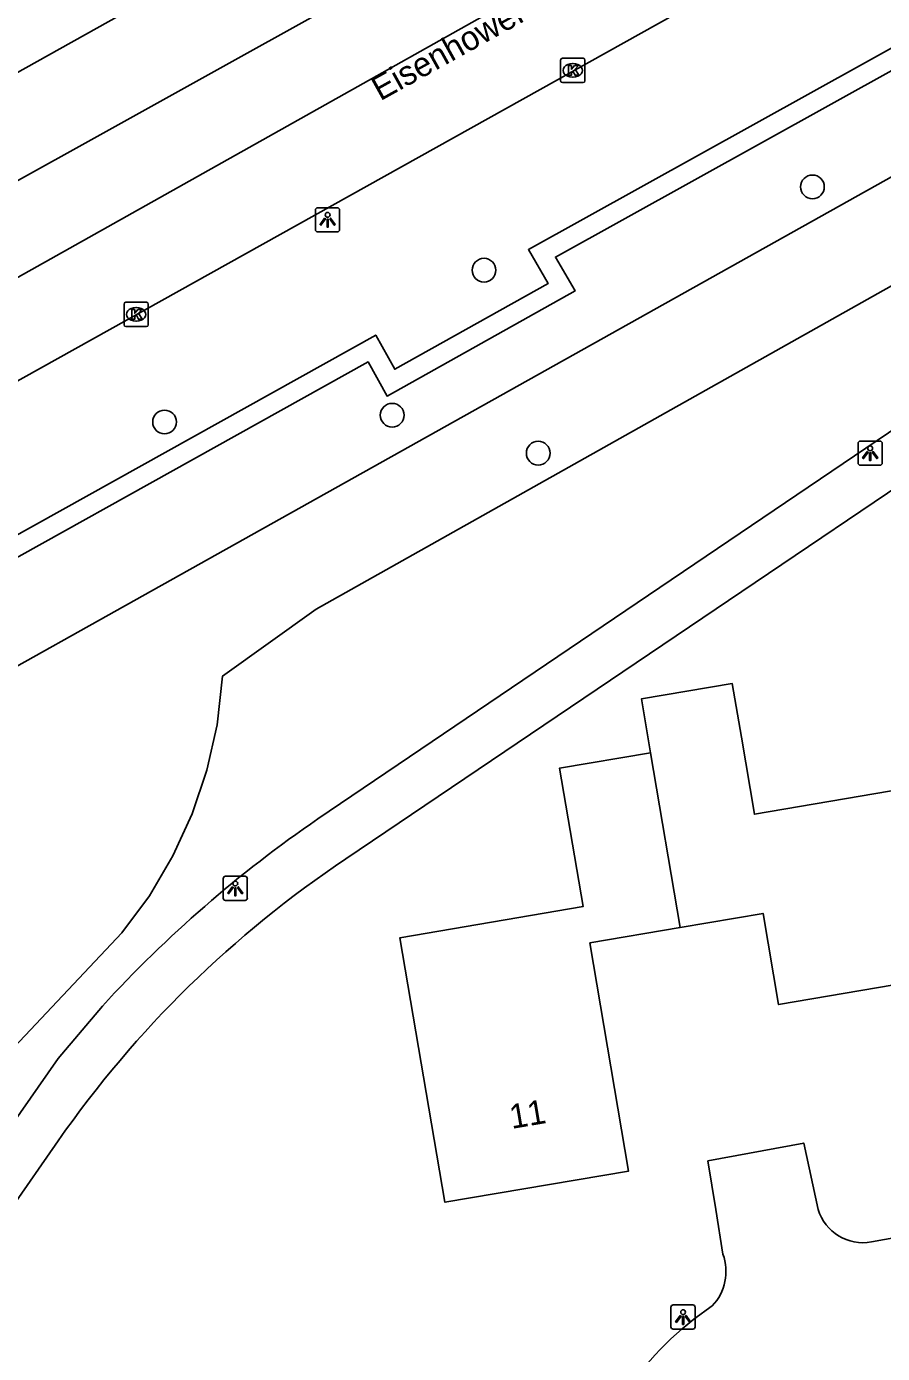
# Model space of a CAD drawing. Extents: x 162880 to 165536, y 384011 to 385179.
# Drawn here: x 163883.7 to 163919, y 384744.1 to 384798.8 of the extents above; entities that cross this region are included whole.
import ezdxf

# ---------------------------------------------------------------- set-up
doc = ezdxf.new("R2010")
doc.units = 0
for name, color, linetype in [('IMGEO_Berm_groen', 7, 'Continuous'), ('IMGEO_Boom', 7, 'Continuous'), ('IMGEO_Gemengd_bos', 7, 'Continuous'), ('IMGEO_Kolk', 7, 'Continuous'), ('IMGEO_Lichtpunt', 7, 'Continuous'), ('IMGEO_Loofbos', 7, 'Continuous'), ('IMGEO_Muur', 7, 'Continuous'), ('IMGEO_Openbare_ruimte_label', 7, 'Continuous'), ('IMGEO_Pand', 7, 'Continuous'), ('IMGEO_Pand_nummerreeks', 7, 'Continuous'), ('IMGEO_Rijbaan_lokaal_open', 7, 'Continuous'), ('IMGEO_Rijbaan_regionaal_gesloten', 7, 'Continuous'), ('IMGEO_Voetpad_open', 7, 'Continuous')]:
    doc.layers.add(name, color=color, linetype=linetype)

msp = doc.modelspace()

# ---------------------------------------------------------------- linework, layer by layer
at = {"layer": 'IMGEO_Berm_groen'}
msp.add_lwpolyline([(163756.981, 384726.11), (163795.353, 384750), (163807.432, 384757.521), (163823.359, 384769.464), (163825.98, 384771.103), (163849.059, 384785.532), (163897.729, 384811.186), (163900.261, 384806.348), (163829.142, 384766.627), (163814.856, 384755.99), (163757.654, 384724.212)], dxfattribs=at)
at = {"layer": 'IMGEO_Boom'}
for centre in [(163916.065, 384792.141), (163902.522, 384788.709), (163889.348, 384782.453), (163898.735, 384782.731), (163904.757, 384781.167)]:
    msp.add_circle(centre, 0.489, dxfattribs=at)
at = {"layer": 'IMGEO_Gemengd_bos'}
msp.add_lwpolyline([(163928.738, 384793.357), (163895.604, 384774.738), (163891.742, 384771.979), (163891.515, 384769.969), (163891.098, 384768.108), (163890.489, 384766.3), (163889.694, 384764.565), (163888.722, 384762.923), (163887.584, 384761.392), (163882.713, 384756.212)], dxfattribs=at)
at = {"layer": 'IMGEO_Kolk'}
for p, q in [((163905.682, 384796.516), (163905.682, 384797.368)), ((163905.757, 384797.442), (163906.609, 384797.442)), ((163906.17, 384797.222), (163906.195, 384797.222)), ((163906.683, 384797.368), (163906.683, 384796.516)), ((163906.193, 384796.662), (163906.168, 384796.662)), ((163906.609, 384796.442), (163905.757, 384796.442)), ((163887.678, 384786.46), (163887.678, 384787.312)), ((163887.753, 384787.386), (163888.605, 384787.386)), ((163888.679, 384787.312), (163888.679, 384786.46)), ((163888.166, 384787.166), (163888.191, 384787.166)), ((163888.605, 384786.386), (163887.753, 384786.386)), ((163888.189, 384786.606), (163888.164, 384786.606))]:
    msp.add_line(p, q, dxfattribs=at)
for points in [[(163905.682, 384796.516), (163905.682, 384797.368)], [(163905.757, 384797.442), (163906.609, 384797.442)], [(163906.003, 384797.142), (163906.126, 384797.142), (163906.126, 384796.991), (163906.256, 384797.142), (163906.42, 384797.142), (163906.274, 384796.991), (163906.427, 384796.742), (163906.275, 384796.742), (163906.19, 384796.906), (163906.126, 384796.839), (163906.126, 384796.742), (163906.003, 384796.742), (163906.003, 384797.142)], [(163906.683, 384797.368), (163906.683, 384796.516)], [(163906.609, 384796.442), (163905.757, 384796.442)], [(163887.678, 384786.46), (163887.678, 384787.312)], [(163887.753, 384787.386), (163888.605, 384787.386)], [(163888.679, 384787.312), (163888.679, 384786.46)], [(163887.999, 384787.086), (163888.122, 384787.086), (163888.122, 384786.935), (163888.252, 384787.086), (163888.416, 384787.086), (163888.27, 384786.935), (163888.423, 384786.686), (163888.271, 384786.686), (163888.186, 384786.85), (163888.122, 384786.783), (163888.122, 384786.686), (163887.999, 384786.686), (163887.999, 384787.086)], [(163888.605, 384786.386), (163887.753, 384786.386)]]:
    msp.add_lwpolyline(points, dxfattribs=at)
for centre, start, end in [((163905.759, 384797.366), 91.552, 178.448), ((163905.759, 384797.366), 91.552, 178.448), ((163906.607, 384797.366), 1.552, 88.448), ((163906.607, 384797.366), 1.552, 88.448), ((163905.759, 384796.518), 181.552, 268.448), ((163905.759, 384796.518), 181.552, 268.448), ((163906.607, 384796.518), 271.552, 358.448), ((163906.607, 384796.518), 271.552, 358.448), ((163887.755, 384787.31), 91.552, 178.448), ((163887.755, 384787.31), 91.552, 178.448), ((163888.603, 384787.31), 1.552, 88.448), ((163888.603, 384787.31), 1.552, 88.448), ((163887.755, 384786.462), 181.552, 268.448), ((163887.755, 384786.462), 181.552, 268.448), ((163888.603, 384786.462), 271.552, 358.448), ((163888.603, 384786.462), 271.552, 358.448)]:
    msp.add_arc(centre, 0.0765, start, end, dxfattribs=at)
for centre, major_axis, ratio, start_param, end_param in [((163906.169, 384796.942), (-0.387, 0.002), 0.722429, 4.712389, 7.853982), ((163906.194, 384796.942), (-0.39, 0.002), 0.717154, 1.570796, 4.712389), ((163888.165, 384786.886), (-0.387, 0.002), 0.722429, 4.712389, 7.853982), ((163888.19, 384786.886), (-0.39, 0.002), 0.717154, 1.570796, 4.712389)]:
    msp.add_ellipse(centre, major_axis=major_axis, ratio=ratio, start_param=start_param, end_param=end_param, dxfattribs=at)
at = {"layer": 'IMGEO_Lichtpunt'}
for p, q in [((163895.573, 384791.19), (163895.573, 384790.383)), ((163895.573, 384791.19), (163895.573, 384790.383)), ((163896.475, 384791.285), (163895.667, 384791.285)), ((163896.475, 384791.285), (163895.667, 384791.285)), ((163896.569, 384790.383), (163896.569, 384791.19)), ((163896.569, 384790.383), (163896.569, 384791.19)), ((163895.667, 384790.289), (163896.475, 384790.289)), ((163895.667, 384790.289), (163896.475, 384790.289)), ((163917.946, 384781.569), (163917.946, 384780.762)), ((163917.946, 384781.569), (163917.946, 384780.762)), ((163918.848, 384781.664), (163918.04, 384781.664)), ((163918.848, 384781.664), (163918.04, 384781.664)), ((163918.942, 384780.762), (163918.942, 384781.569)), ((163918.942, 384780.762), (163918.942, 384781.569)), ((163918.04, 384780.668), (163918.848, 384780.668)), ((163918.04, 384780.668), (163918.848, 384780.668)), ((163891.766, 384763.634), (163891.766, 384762.827)), ((163891.766, 384763.634), (163891.766, 384762.827)), ((163892.668, 384763.729), (163891.86, 384763.729)), ((163892.668, 384763.729), (163891.86, 384763.729)), ((163892.762, 384762.827), (163892.762, 384763.634)), ((163892.762, 384762.827), (163892.762, 384763.634)), ((163891.86, 384762.733), (163892.668, 384762.733)), ((163891.86, 384762.733), (163892.668, 384762.733)), ((163910.232, 384745.964), (163910.232, 384745.157)), ((163910.232, 384745.964), (163910.232, 384745.157)), ((163911.134, 384746.059), (163910.326, 384746.059)), ((163911.134, 384746.059), (163910.326, 384746.059)), ((163911.228, 384745.157), (163911.228, 384745.964)), ((163911.228, 384745.157), (163911.228, 384745.964)), ((163910.326, 384745.063), (163911.134, 384745.063)), ((163910.326, 384745.063), (163911.134, 384745.063))]:
    msp.add_line(p, q, dxfattribs=at)
for points in [[(163895.947, 384790.854), (163895.986, 384790.826), (163895.798, 384790.564), (163895.76, 384790.591), (163895.947, 384790.854)], [(163896.049, 384790.806), (163896.096, 384790.806), (163896.096, 384790.484), (163896.049, 384790.484), (163896.049, 384790.806)], [(163896.159, 384790.826), (163896.197, 384790.853), (163896.384, 384790.591), (163896.345, 384790.563), (163896.159, 384790.826)], [(163918.32, 384781.233), (163918.359, 384781.205), (163918.171, 384780.943), (163918.133, 384780.97), (163918.32, 384781.233)], [(163918.422, 384781.185), (163918.469, 384781.185), (163918.469, 384780.863), (163918.422, 384780.863), (163918.422, 384781.185)], [(163918.532, 384781.205), (163918.57, 384781.232), (163918.757, 384780.97), (163918.718, 384780.942), (163918.532, 384781.205)], [(163892.14, 384763.298), (163892.179, 384763.27), (163891.991, 384763.008), (163891.953, 384763.035), (163892.14, 384763.298)], [(163892.242, 384763.25), (163892.289, 384763.25), (163892.289, 384762.928), (163892.242, 384762.928), (163892.242, 384763.25)], [(163892.352, 384763.27), (163892.39, 384763.297), (163892.577, 384763.035), (163892.538, 384763.007), (163892.352, 384763.27)], [(163910.606, 384745.628), (163910.645, 384745.6), (163910.457, 384745.338), (163910.419, 384745.365), (163910.606, 384745.628)], [(163910.708, 384745.58), (163910.755, 384745.58), (163910.755, 384745.258), (163910.708, 384745.258), (163910.708, 384745.58)], [(163910.818, 384745.6), (163910.856, 384745.627), (163911.043, 384745.365), (163911.004, 384745.337), (163910.818, 384745.6)]]:
    msp.add_lwpolyline(points, dxfattribs=at)
for centre in [(163896.072, 384790.988), (163918.445, 384781.367), (163892.265, 384763.432), (163910.731, 384745.762)]:
    msp.add_circle(centre, 0.0994, dxfattribs=at)
for centre, start, end in [((163895.667, 384791.19), 90, 180), ((163895.667, 384791.19), 90, 180), ((163896.475, 384791.19), 0, 90), ((163896.475, 384791.19), 0, 90), ((163895.667, 384790.383), 180, 270), ((163895.667, 384790.383), 180, 270), ((163896.475, 384790.383), 270, 0), ((163896.475, 384790.383), 270, 360), ((163918.04, 384781.569), 90, 180), ((163918.04, 384781.569), 90, 180), ((163918.848, 384781.569), 0, 90), ((163918.848, 384781.569), 0, 90), ((163918.04, 384780.762), 180, 270), ((163918.04, 384780.762), 180, 270), ((163918.848, 384780.762), 270, 0), ((163918.848, 384780.762), 270, 360), ((163891.86, 384763.634), 90, 180), ((163891.86, 384763.634), 90, 180), ((163892.668, 384763.634), 0, 90), ((163892.668, 384763.634), 0, 90), ((163891.86, 384762.827), 180, 270), ((163891.86, 384762.827), 180, 270), ((163892.668, 384762.827), 270, 0), ((163892.668, 384762.827), 270, 360), ((163910.326, 384745.964), 90, 180), ((163910.326, 384745.964), 90, 180), ((163911.134, 384745.964), 0, 90), ((163911.134, 384745.964), 0, 90), ((163910.326, 384745.157), 180, 270), ((163910.326, 384745.157), 180, 270), ((163911.134, 384745.157), 270, 0), ((163911.134, 384745.157), 270, 360)]:
    msp.add_arc(centre, 0.0946, start, end, dxfattribs=at)
at = {"layer": 'IMGEO_Loofbos'}
msp.add_lwpolyline([(163832.961, 384744.266), (163843.216, 384750), (163926.594, 384796.628)], dxfattribs=at)
at = {"layer": 'IMGEO_Muur'}
for points in [[(164200.612, 384942.085), (164200.456, 384942.424), (164096.894, 384894.556), (164097.59, 384893.077), (164094.686, 384891.713), (164094.002, 384893.195), (164090.38, 384891.428), (164028.566, 384858.623), (164029.317, 384857.211), (164003.031, 384843.382), (164002.673, 384844.106), (163992.862, 384838.663), (163904.353, 384789.557), (163905.165, 384788.158), (163898.84, 384784.624), (163898.055, 384786.032), (163851.73, 384760.24), (163852.526, 384758.821), (163848.3, 384756.508), (163847.517, 384757.905), (163830.64, 384748.494)], [(163993.285, 384837.971), (163905.468, 384789.249), (163906.278, 384787.853), (163898.528, 384783.521), (163897.742, 384784.931), (163852.834, 384759.928), (163853.633, 384758.504), (163847.985, 384755.413), (163847.206, 384756.804), (163831.618, 384748.116), (163832.961, 384744.266)]]:
    msp.add_lwpolyline(points, dxfattribs=at)
at = {"layer": 'IMGEO_Pand'}
for points in [[(163909.385, 384768.821), (163909.013, 384771.037), (163912.76, 384771.671), (163913.136, 384769.459), (163913.675, 384766.288), (163924.251, 384768.088), (163925.577, 384760.295), (163914.669, 384758.439), (163914.03, 384762.197), (163910.61, 384761.615)], [(163910.61, 384761.615), (163906.886, 384760.982), (163908.486, 384751.579), (163900.91, 384750.29), (163899.055, 384761.192), (163906.604, 384762.477), (163905.633, 384768.183), (163909.385, 384768.821)], [(163909.385, 384768.821), (163910.61, 384761.615)]]:
    msp.add_lwpolyline(points, dxfattribs=at)
at = {"layer": 'IMGEO_Rijbaan_lokaal_open'}
for points in [[(163912.372, 384748.153), (163912.074, 384750), (163911.752, 384751.997), (163915.707, 384752.73), (163916.297, 384750)], [(163918.495, 384748.657), (163925.94, 384750), (163929.624, 384750.664)]]:
    msp.add_lwpolyline(points, dxfattribs=at)
for centre, radius, start, end in [((163918.15, 384750.562), 1.936, 196.8691, 280.2802), ((163910.444, 384747.439), 2.056, 316.4414, 20.3292), ((163919.658, 384734.639), 13.757, 124.1575, 165.5252)]:
    msp.add_arc(centre, radius, start, end, dxfattribs=at)
at = {"layer": 'IMGEO_Rijbaan_regionaal_gesloten'}
for points in [[(163758.776, 384722.121), (163808.011, 384750), (163831.501, 384763.288), (163866.498, 384783.086), (163871.528, 384785.88), (163986.202, 384849.544), (164000, 384857.205), (164034.372, 384875.786), (164036.883, 384877.143), (164052.195, 384885.028), (164067.558, 384892.574), (164106.58, 384912.17), (164139.838, 384928.005), (164149.304, 384932.387), (164167.623, 384940.868), (164194.28, 384952.4), (164204.946, 384957.301), (164210.03, 384959.452)], [(163746.451, 384711.077), (163775.991, 384727.906), (163831.875, 384759.566), (163922.856, 384810.618), (163989.543, 384847.584), (164018.488, 384863.379), (164049.693, 384879.822), (164089.819, 384900.11), (164135.969, 384922.347), (164180.496, 384942.699), (164211.617, 384956.322)], [(163802.215, 384738.589), (163806.699, 384741.137), (163829.125, 384753.852), (163852.299, 384766.881), (163989.862, 384843.563), (164000, 384849.214), (164050.321, 384876.053), (164099.056, 384900.61), (164120.666, 384911.245), (164144.651, 384922.332), (164153.885, 384926.74), (164175.004, 384936.259), (164201.359, 384947.888), (164213.333, 384952.939)]]:
    msp.add_lwpolyline(points, dxfattribs=at)
at = {"layer": 'IMGEO_Voetpad_open'}
for points in [[(163937.143, 384791.65), (163896.829, 384764.446)], [(163930.97, 384789.954), (163895.67, 384766.092)], [(163886.784, 384758.378), (163884.965, 384756.223), (163880.606, 384750), (163861.395, 384722.576)], [(163884.965, 384752.831), (163882.997, 384750), (163863.081, 384721.345)]]:
    msp.add_lwpolyline(points, dxfattribs=at)
for centre, radius, start, end in [((163924.742, 384723.628), 51.462, 124.3965, 137.5264), ((163921.686, 384727.19), 44.787, 123.7105, 145.0742)]:
    msp.add_arc(centre, radius, start, end, dxfattribs=at)

# ---------------------------------------------------------------- texts
at = {"layer": 'IMGEO_Openbare_ruimte_label'}
msp.add_text('Eisenhowerlaan', height=1, rotation=29.0268, dxfattribs=at).set_placement((163898.243, 384795.666))
at = {"layer": 'IMGEO_Pand_nummerreeks'}
msp.add_text('11', height=1, rotation=9.656, dxfattribs=at).set_placement((163903.663, 384753.314))

doc.saveas('drawing.dxf')
